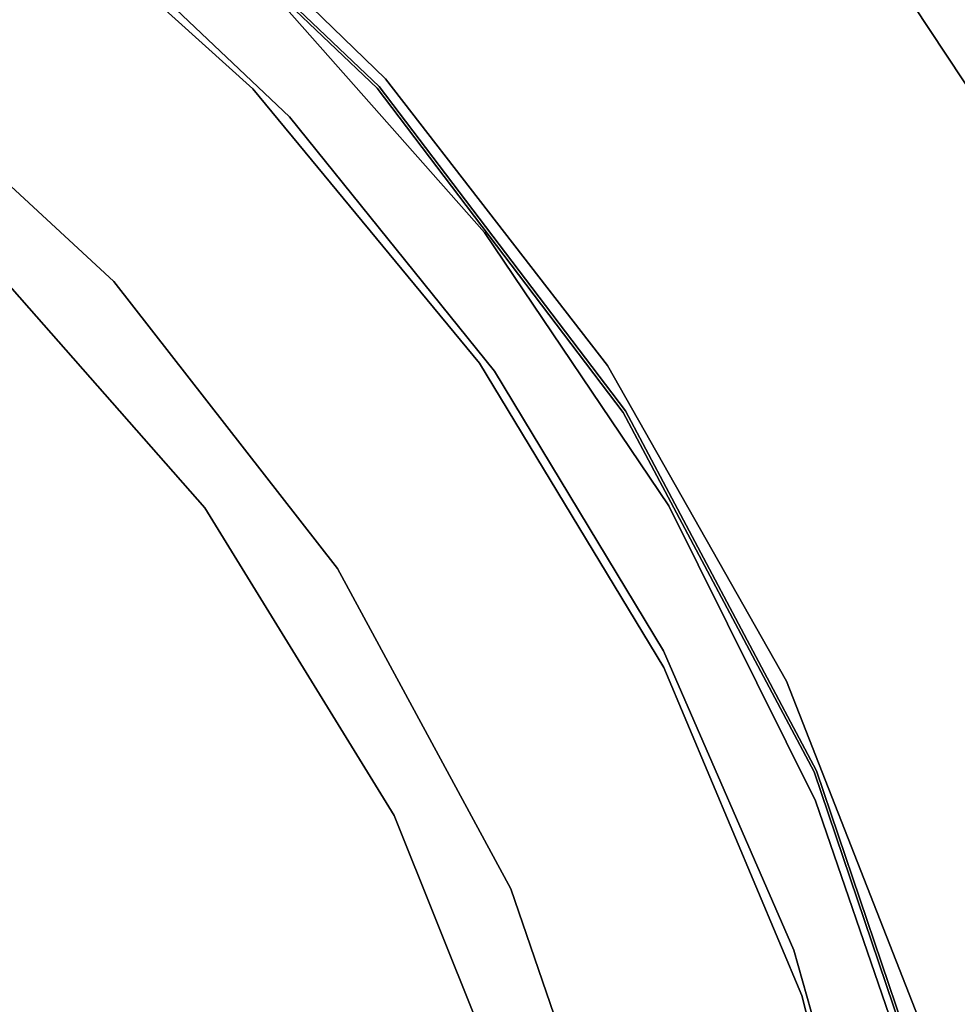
# Model space of a CAD drawing. Extents: x -91 to 91, y -91 to 262.
# Tile 419 of 480: x 31 to 50, y 16 to 35. Entities that reach past the tile are written whole.
import ezdxf

# ---------------------------------------------------------------- set-up
doc = ezdxf.new("R2010")
doc.units = 0
doc.header["$LTSCALE"] = 25.4
doc.layers.get('0').update_dxf_attribs({"linetype": 'CONTINUOUS'})

# ---------------------------------------------------------------- blocks, each defined once
blk = doc.blocks.new('ETE0_STL_1')
at = {"color": 0}
for p, q in [((32.065, 39.659, 327.508), (38.011, 34.002, 327.508)), ((38.011, 34.002, 160.508), (32.065, 39.659, 160.508)), ((38.011, 34.002, 160.508), (32.065, 39.659, 160.508)), ((32.065, 39.659, 327.508), (38.011, 34.002, 327.508)), ((38.049, 34.035, 327.508), (32.096, 39.698, 327.508)), ((32.096, 39.698, 160.508), (38.049, 34.035, 160.508)), ((38.049, 34.035, 327.508), (32.096, 39.698, 327.508)), ((32.096, 39.698, 160.508), (38.049, 34.035, 160.508)), ((38.181, 34.187, 162.508), (32.927, 39.273, 162.508)), ((32.927, 39.273, 164.508), (38.181, 34.187, 164.508)), ((32.927, 39.273, 164.508), (38.181, 34.187, 164.508)), ((38.181, 34.187, 162.508), (32.927, 39.273, 162.508)), ((35.505, 33.988, 327.508), (30.178, 38.795, 327.508)), ((30.178, 38.795, 328.508), (35.505, 33.988, 328.508)), ((30.178, 38.795, 328.508), (35.505, 33.988, 328.508)), ((35.505, 33.988, 327.508), (30.178, 38.795, 327.508)), ((31.466, 37.952, 327.508), (36.244, 33.42, 327.508)), ((36.244, 33.42, 321.008), (31.466, 37.952, 321.008)), ((36.244, 33.42, 321.008), (31.466, 37.952, 321.008)), ((31.466, 37.952, 327.508), (36.244, 33.42, 327.508)), ((40.177, 31.088, 327.508), (35.775, 36.066, 327.508)), ((35.775, 36.066, 321.008), (40.177, 31.088, 321.008)), ((40.177, 31.088, 327.508), (35.775, 36.066, 327.508)), ((35.775, 36.066, 321.008), (40.177, 31.088, 321.008)), ((48.818, 35.679, 164.508), (51.917, 30.997, 164.508)), ((51.917, 30.997, 162.508), (48.818, 35.679, 162.508)), ((51.917, 30.997, 162.508), (48.818, 35.679, 162.508)), ((48.818, 35.679, 164.508), (51.917, 30.997, 164.508)), ((27.302, 35.077, 158.5), (32.703, 30.105, 158.5)), ((32.703, 30.105), (27.302, 35.077)), ((27.302, 35.077, 158.5), (32.703, 30.105, 158.5)), ((32.703, 30.105), (27.302, 35.077)), ((42.658, 28.405, 162.508), (38.181, 34.187, 162.508)), ((38.181, 34.187, 164.508), (42.658, 28.405, 164.508)), ((38.181, 34.187, 164.508), (42.658, 28.405, 164.508)), ((38.181, 34.187, 164.508), (38.181, 34.187, 162.508)), ((42.658, 28.405, 162.508), (38.181, 34.187, 162.508)), ((38.181, 34.187, 164.508), (38.181, 34.187, 162.508)), ((40.075, 28.456, 327.508), (35.505, 33.988, 327.508)), ((35.505, 33.988, 328.508), (40.075, 28.456, 328.508)), ((35.505, 33.988, 328.508), (40.075, 28.456, 328.508)), ((35.505, 33.988, 328.508), (35.505, 33.988, 327.508)), ((40.075, 28.456, 327.508), (35.505, 33.988, 327.508)), ((35.505, 33.988, 328.508), (35.505, 33.988, 327.508)), ((38.011, 34.002, 327.508), (42.973, 27.464, 327.508)), ((42.973, 27.464, 160.508), (38.011, 34.002, 160.508)), ((38.011, 34.002, 160.508), (38.011, 34.002, 327.508)), ((38.011, 34.002, 160.508), (38.011, 34.002, 327.508)), ((42.973, 27.464, 160.508), (38.011, 34.002, 160.508)), ((38.011, 34.002, 327.508), (42.973, 27.464, 327.508)), ((43.016, 27.491, 327.508), (38.049, 34.035, 327.508)), ((38.049, 34.035, 160.508), (43.016, 27.491, 160.508)), ((38.049, 34.035, 327.508), (38.049, 34.035, 160.508)), ((43.016, 27.491, 327.508), (38.049, 34.035, 327.508)), ((38.049, 34.035, 160.508), (43.016, 27.491, 160.508)), ((38.049, 34.035, 327.508), (38.049, 34.035, 160.508)), ((36.244, 33.42, 327.508), (40.375, 28.291, 327.508)), ((40.375, 28.291, 321.008), (36.244, 33.42, 321.008)), ((36.244, 33.42, 321.008), (36.244, 33.42, 327.508)), ((36.244, 33.42, 321.008), (36.244, 33.42, 327.508)), ((40.375, 28.291, 321.008), (36.244, 33.42, 321.008)), ((36.244, 33.42, 327.508), (40.375, 28.291, 327.508)), ((29.719, 31.008), (34.532, 25.539)), ((34.532, 25.539, 158.5), (29.719, 31.008, 158.5)), ((34.532, 25.539, 158.5), (29.719, 31.008, 158.5)), ((29.719, 31.008), (34.532, 25.539)), ((43.891, 25.578, 327.508), (40.177, 31.088, 327.508)), ((40.177, 31.088, 321.008), (43.891, 25.578, 321.008)), ((40.177, 31.088, 327.508), (40.177, 31.088, 321.008)), ((43.891, 25.578, 327.508), (40.177, 31.088, 327.508)), ((40.177, 31.088, 321.008), (43.891, 25.578, 321.008)), ((40.177, 31.088, 327.508), (40.177, 31.088, 321.008)), ((32.703, 30.105, 158.5), (32.703, 30.105)), ((32.703, 30.105, 158.5), (37.212, 24.312, 158.5)), ((37.212, 24.312), (32.703, 30.105)), ((32.703, 30.105, 158.5), (32.703, 30.105)), ((32.703, 30.105, 158.5), (37.212, 24.312, 158.5)), ((37.212, 24.312), (32.703, 30.105)), ((43.791, 22.318, 327.508), (40.075, 28.456, 327.508)), ((40.075, 28.456, 328.508), (43.791, 22.318, 328.508)), ((40.075, 28.456, 328.508), (43.791, 22.318, 328.508)), ((40.075, 28.456, 328.508), (40.075, 28.456, 327.508)), ((43.791, 22.318, 327.508), (40.075, 28.456, 327.508)), ((40.075, 28.456, 328.508), (40.075, 28.456, 327.508)), ((46.266, 22.045, 162.508), (42.658, 28.405, 162.508)), ((42.658, 28.405, 164.508), (46.266, 22.045, 164.508)), ((42.658, 28.405, 164.508), (46.266, 22.045, 164.508)), ((42.658, 28.405, 164.508), (42.658, 28.405, 162.508)), ((46.266, 22.045, 162.508), (42.658, 28.405, 162.508)), ((42.658, 28.405, 164.508), (42.658, 28.405, 162.508)), ((40.375, 28.291, 327.508), (43.785, 22.657, 327.508)), ((43.785, 22.657, 321.008), (40.375, 28.291, 321.008)), ((40.375, 28.291, 321.008), (40.375, 28.291, 327.508)), ((40.375, 28.291, 321.008), (40.375, 28.291, 327.508)), ((43.785, 22.657, 321.008), (40.375, 28.291, 321.008)), ((40.375, 28.291, 327.508), (43.785, 22.657, 327.508)), ((42.973, 27.464, 327.508), (46.822, 20.215, 327.508)), ((46.822, 20.215, 160.508), (42.973, 27.464, 160.508)), ((42.973, 27.464, 160.508), (42.973, 27.464, 327.508)), ((42.973, 27.464, 160.508), (42.973, 27.464, 327.508)), ((46.822, 20.215, 160.508), (42.973, 27.464, 160.508)), ((42.973, 27.464, 327.508), (46.822, 20.215, 327.508)), ((46.868, 20.235, 327.508), (43.016, 27.491, 327.508)), ((43.016, 27.491, 160.508), (46.868, 20.235, 160.508)), ((43.016, 27.491, 327.508), (43.016, 27.491, 160.508)), ((46.868, 20.235, 327.508), (43.016, 27.491, 327.508)), ((43.016, 27.491, 160.508), (46.868, 20.235, 160.508)), ((43.016, 27.491, 327.508), (43.016, 27.491, 160.508)), ((34.532, 25.539), (34.532, 25.539, 158.5)), ((34.532, 25.539), (34.532, 25.539, 158.5)), ((34.532, 25.539), (38.351, 19.336)), ((38.351, 19.336, 158.5), (34.532, 25.539, 158.5)), ((38.351, 19.336, 158.5), (34.532, 25.539, 158.5)), ((34.532, 25.539), (38.351, 19.336)), ((46.854, 19.63, 327.508), (43.891, 25.578, 327.508)), ((43.891, 25.578, 321.008), (46.854, 19.63, 321.008)), ((43.891, 25.578, 327.508), (43.891, 25.578, 321.008)), ((46.854, 19.63, 327.508), (43.891, 25.578, 327.508)), ((43.891, 25.578, 321.008), (46.854, 19.63, 321.008)), ((43.891, 25.578, 327.508), (43.891, 25.578, 321.008)), ((37.212, 24.312, 158.5), (37.212, 24.312)), ((37.212, 24.312, 158.5), (40.706, 17.855, 158.5)), ((40.706, 17.855), (37.212, 24.312)), ((37.212, 24.312, 158.5), (37.212, 24.312)), ((37.212, 24.312, 158.5), (40.706, 17.855, 158.5)), ((40.706, 17.855), (37.212, 24.312)), ((43.785, 22.657, 327.508), (46.414, 16.619, 327.508)), ((46.414, 16.619, 321.008), (43.785, 22.657, 321.008)), ((43.785, 22.657, 321.008), (43.785, 22.657, 327.508)), ((43.785, 22.657, 321.008), (43.785, 22.657, 327.508)), ((46.414, 16.619, 321.008), (43.785, 22.657, 321.008)), ((43.785, 22.657, 327.508), (46.414, 16.619, 327.508)), ((46.574, 15.704, 327.508), (43.791, 22.318, 327.508)), ((43.791, 22.318, 328.508), (46.574, 15.704, 328.508)), ((43.791, 22.318, 328.508), (46.574, 15.704, 328.508)), ((43.791, 22.318, 328.508), (43.791, 22.318, 327.508)), ((46.574, 15.704, 327.508), (43.791, 22.318, 327.508)), ((43.791, 22.318, 328.508), (43.791, 22.318, 327.508)), ((48.933, 15.237, 162.508), (46.266, 22.045, 162.508)), ((46.266, 22.045, 164.508), (48.933, 15.237, 164.508)), ((46.266, 22.045, 164.508), (48.933, 15.237, 164.508)), ((46.266, 22.045, 164.508), (46.266, 22.045, 162.508)), ((48.933, 15.237, 162.508), (46.266, 22.045, 162.508)), ((46.266, 22.045, 164.508), (46.266, 22.045, 162.508)), ((46.822, 20.215, 327.508), (49.459, 12.443, 327.508)), ((49.459, 12.443, 160.508), (46.822, 20.215, 160.508)), ((46.822, 20.215, 160.508), (46.822, 20.215, 327.508)), ((46.822, 20.215, 160.508), (46.822, 20.215, 327.508)), ((49.459, 12.443, 160.508), (46.822, 20.215, 160.508)), ((46.822, 20.215, 327.508), (49.459, 12.443, 327.508)), ((49.507, 12.455, 327.508), (46.868, 20.235, 327.508)), ((46.868, 20.235, 160.508), (49.507, 12.455, 160.508)), ((46.868, 20.235, 327.508), (46.868, 20.235, 160.508)), ((49.507, 12.455, 327.508), (46.868, 20.235, 327.508)), ((46.868, 20.235, 160.508), (49.507, 12.455, 160.508)), ((46.868, 20.235, 327.508), (46.868, 20.235, 160.508)), ((49.015, 13.347, 327.508), (46.854, 19.63, 327.508)), ((46.854, 19.63, 321.008), (49.015, 13.347, 321.008)), ((46.854, 19.63, 327.508), (46.854, 19.63, 321.008)), ((49.015, 13.347, 327.508), (46.854, 19.63, 327.508)), ((46.854, 19.63, 321.008), (49.015, 13.347, 321.008)), ((46.854, 19.63, 327.508), (46.854, 19.63, 321.008)), ((38.351, 19.336), (38.351, 19.336, 158.5)), ((38.351, 19.336), (38.351, 19.336, 158.5)), ((38.351, 19.336), (41.067, 12.577)), ((41.067, 12.577, 158.5), (38.351, 19.336, 158.5)), ((41.067, 12.577, 158.5), (38.351, 19.336, 158.5)), ((38.351, 19.336), (41.067, 12.577)), ((40.706, 17.855, 158.5), (40.706, 17.855)), ((40.706, 17.855, 158.5), (43.09, 10.912, 158.5)), ((43.09, 10.912), (40.706, 17.855)), ((40.706, 17.855, 158.5), (40.706, 17.855)), ((40.706, 17.855, 158.5), (43.09, 10.912, 158.5)), ((43.09, 10.912), (40.706, 17.855)), ((46.414, 16.619, 327.508), (48.215, 10.284, 327.508)), ((48.215, 10.284, 321.008), (46.414, 16.619, 321.008)), ((46.414, 16.619, 321.008), (46.414, 16.619, 327.508)), ((46.414, 16.619, 321.008), (46.414, 16.619, 327.508)), ((48.215, 10.284, 321.008), (46.414, 16.619, 321.008)), ((46.414, 16.619, 327.508), (48.215, 10.284, 327.508)), ((48.364, 8.755, 327.508), (46.574, 15.704, 327.508)), ((46.574, 15.704, 328.508), (48.364, 8.755, 328.508)), ((46.574, 15.704, 328.508), (48.364, 8.755, 328.508)), ((46.574, 15.704, 328.508), (46.574, 15.704, 327.508)), ((48.364, 8.755, 327.508), (46.574, 15.704, 327.508)), ((46.574, 15.704, 328.508), (46.574, 15.704, 327.508))]:
    blk.add_line(p, q, dxfattribs=at)

msp = doc.modelspace()

# ---------------------------------------------------------------- block references
at = {"color": 253}
msp.add_blockref('ETE0_STL_1', (0, 0), dxfattribs=at)

doc.saveas('drawing.dxf')
